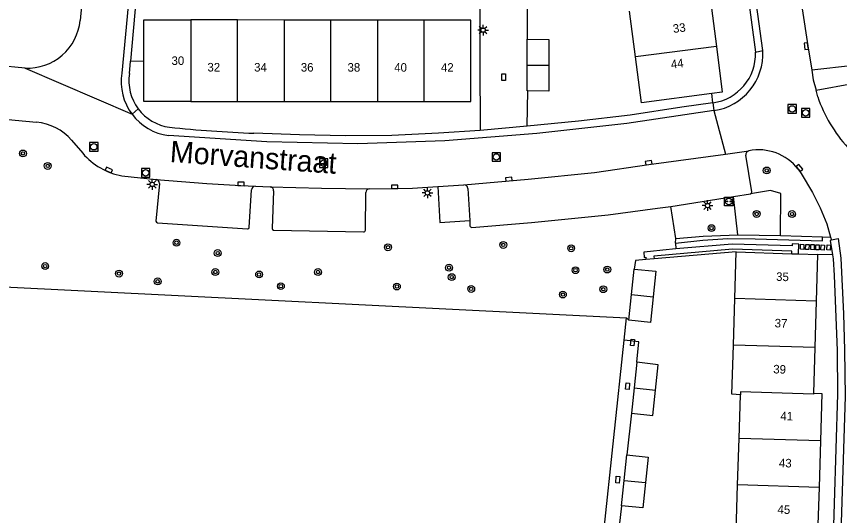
# Model space of a CAD drawing. Extents: x 132994 to 136000, y 393499 to 395512.
# Drawn here: x 133611.6 to 133707.9, y 394800.9 to 394859.3 of the extents above; entities that cross this region are included whole.
import ezdxf

# ---------------------------------------------------------------- set-up
doc = ezdxf.new("R2010")
doc.units = 0
for name, color, linetype in [('gg-afsc-hekwerk', 7, 'Continuous'), ('gg-anno-huisnummerreeks BGT', 7, 'Continuous'), ('gg-anno-openbare ruimte label', 7, 'Continuous'), ('gg-bbg-bijgebouw', 7, 'Continuous'), ('gg-bbg-hoofdgebouw', 7, 'Continuous'), ('gg-bbg-tussenscheiding', 7, 'Continuous'), ('gg-knt-verharding', 7, 'Continuous'), ('gg-knt-verharding nz', 7, 'Continuous'), ('gt-grn-groengrens', 7, 'Continuous'), ('gt-grn-weggrens', 7, 'Continuous'), ('gt-symb-boom', 7, 'Continuous'), ('gt-symb-kolk', 7, 'Continuous'), ('gt-symb-kolk center center', 7, 'Continuous'), ('gt-symb-laadpunt elektrisch vervoer', 7, 'Continuous'), ('gt-symb-lichtmast', 7, 'Continuous'), ('gt-symb-rioolschacht', 7, 'Continuous')]:
    doc.layers.add(name, color=color, linetype=linetype)

# ---------------------------------------------------------------- blocks, each defined once
blk = doc.blocks.new('gt0-KOLK')
at = {"layer": 'gt-symb-kolk'}
blk.add_lwpolyline([(0, 0), (0.375, 0), (0.375, 0.4), (-0.375, 0.4), (-0.375, 0), (0, 0)], dxfattribs=at)
blk = doc.blocks.new('gt0-BOOM')
at = {"layer": 'gt-symb-boom'}
for radius in [0.4, 0.2]:
    blk.add_circle((0, 0), radius, dxfattribs=at)
blk = doc.blocks.new('gt0-RS')
at = {"layer": 'gt-symb-rioolschacht'}
blk.add_lwpolyline([(-0.5, -0.5), (0.5, -0.5), (0.5, 0.5), (-0.5, 0.5)], close=True, dxfattribs=at)
blk.add_circle((0, 0), 0.375, dxfattribs=at)
blk = doc.blocks.new('gt0-LMAST')
at = {"layer": 'gt-symb-lichtmast'}
for p, q in [((-0.182, 0.173), (-0.447, 0.438)), ((-0.005, 0.246), (-0.005, 0.621)), ((0.172, 0.173), (0.437, 0.438)), ((-0.255, -0.004), (-0.63, -0.004)), ((-0.182, -0.181), (-0.447, -0.446)), ((-0.005, -0.254), (-0.005, -0.629)), ((0.437, -0.446), (0.172, -0.181)), ((0.245, -0.004), (0.62, -0.004))]:
    blk.add_line(p, q, dxfattribs=at)
blk.add_circle((-0.005, -0.004), 0.25, dxfattribs=at)
blk = doc.blocks.new('gt0-LEV')
at = {"layer": 'gt-symb-laadpunt elektrisch vervoer'}
blk.add_lwpolyline([(-0.486, 0.501), (0.486, 0.501), (0.486, -0.499), (-0.486, -0.499)], close=True, dxfattribs=at)
for centre, radius in [((0, 0), 0.393), ((-0.186, 0), 0.0566), ((0.186, 0), 0.0566)]:
    blk.add_circle(centre, radius, dxfattribs=at)
blk = doc.blocks.new('gt0-KOLKCC')
at = {"layer": 'gt-symb-kolk center center'}
blk.add_lwpolyline([(-0.375, 0.2), (0.375, 0.2), (0.375, -0.2), (-0.375, -0.2)], close=True, dxfattribs=at)

msp = doc.modelspace()

# ---------------------------------------------------------------- linework, layer by layer
at = {"layer": 'gg-afsc-hekwerk'}
for p, q in [((133626.342, 394869.57), (133624.965, 394854.041)), ((133665.82, 394868.031), (133665.857, 394853.987)), ((133671.379, 394861.454), (133671.376, 394856.583)), ((133624.965, 394854.041), (133626.544, 394854.049)), ((133671.383, 394846.424), (133671.445, 394850.545)), ((133693.114, 394849.157), (133692.975, 394850.228)), ((133695.84, 394831.714), (133686.236, 394830.892)), ((133686.236, 394830.892), (133685.276, 394830.81)), ((133602.516, 394828.023), (133683.012, 394824.017)), ((133682.733, 394821.379), (133683.012, 394824.017)), ((133683.29, 394823.733), (133683.012, 394824.017)), ((133677.548, 394772.414), (133682.733, 394821.379)), ((133683.575, 394812.855), (133683.032, 394807.961)), ((133682.409, 394802.029), (133681.879, 394797.257))]:
    msp.add_line(p, q, dxfattribs=at)
for points in [[(133689.491, 394848.637), (133683.436, 394847.708), (133677.387, 394847.012), (133671.383, 394846.424)], [(133685.276, 394830.81), (133684.051, 394830.705), (133683.916, 394829.712)], [(133684.202, 394818.8), (133684.455, 394821.197), (133682.733, 394821.379)]]:
    msp.add_lwpolyline(points, dxfattribs=at)
at = {"layer": 'gg-bbg-bijgebouw'}
for p, q in [((133671.384, 394853.564), (133671.376, 394856.583)), ((133683.603, 394826.723), (133683.916, 394829.712)), ((133683.29, 394823.733), (133683.603, 394826.723)), ((133684.202, 394818.8), (133683.889, 394815.828)), ((133683.889, 394815.828), (133683.575, 394812.855)), ((133682.721, 394804.995), (133683.032, 394807.961)), ((133682.409, 394802.029), (133682.721, 394804.995))]:
    msp.add_line(p, q, dxfattribs=at)
for points in [[(133671.376, 394856.583), (133673.914, 394856.579), (133673.921, 394853.553)], [(133671.445, 394850.545), (133671.393, 394850.545), (133671.384, 394853.564)], [(133673.921, 394853.553), (133673.928, 394850.527), (133671.445, 394850.545)], [(133683.916, 394829.712), (133686.433, 394829.448), (133686.12, 394826.459)], [(133686.12, 394826.459), (133685.808, 394823.47), (133683.29, 394823.733)], [(133686.405, 394815.535), (133686.719, 394818.507), (133684.202, 394818.8)], [(133683.575, 394812.855), (133686.091, 394812.562), (133686.405, 394815.535)], [(133683.032, 394807.961), (133685.548, 394807.697), (133685.237, 394804.731)], [(133685.237, 394804.731), (133684.925, 394801.765), (133682.409, 394802.029)]]:
    msp.add_lwpolyline(points, dxfattribs=at)
at = {"layer": 'gg-bbg-hoofdgebouw'}
for p, q in [((133692.824, 394861.11), (133693.52, 394855.75)), ((133684.05, 394854.519), (133683.354, 394859.88)), ((133637.475, 394858.846), (133632.01, 394858.85)), ((133642.94, 394858.842), (133637.475, 394858.846)), ((133648.406, 394858.839), (133642.94, 394858.842)), ((133653.871, 394858.835), (133648.406, 394858.839)), ((133659.336, 394858.831), (133653.871, 394858.835)), ((133632.009, 394849.322), (133637.474, 394849.316)), ((133637.474, 394849.316), (133642.939, 394849.311)), ((133642.939, 394849.311), (133648.404, 394849.306)), ((133648.404, 394849.306), (133653.869, 394849.301)), ((133653.869, 394849.301), (133659.334, 394849.295)), ((133695.677, 394826.259), (133695.84, 394831.714)), ((133695.84, 394831.714), (133702.35, 394831.506)), ((133702.35, 394831.506), (133703.15, 394831.48)), ((133703.15, 394831.48), (133705.373, 394831.409)), ((133705.373, 394831.409), (133705.205, 394825.968)), ((133695.514, 394820.819), (133695.677, 394826.259)), ((133705.205, 394825.968), (133705.037, 394820.527)), ((133705.037, 394820.527), (133704.872, 394815.201)), ((133696.173, 394809.907), (133696.327, 394815.016)), ((133696.009, 394804.466), (133696.173, 394809.907)), ((133705.701, 394809.615), (133705.535, 394804.175)), ((133695.845, 394799.025), (133696.009, 394804.466)), ((133705.535, 394804.175), (133705.369, 394798.734))]:
    msp.add_line(p, q, dxfattribs=at)
for points in [[(133626.544, 394854.049), (133626.545, 394858.854), (133632.01, 394858.85)], [(133659.334, 394849.295), (133664.799, 394849.29), (133664.801, 394858.827), (133659.336, 394858.831)], [(133693.52, 394855.75), (133694.217, 394850.389), (133692.975, 394850.228)], [(133692.975, 394850.228), (133684.746, 394849.16), (133684.05, 394854.519)], [(133632.009, 394849.322), (133626.544, 394849.327), (133626.544, 394854.049)], [(133696.327, 394815.016), (133695.341, 394815.057), (133695.514, 394820.819)], [(133704.872, 394815.201), (133705.871, 394815.171), (133705.701, 394809.615)]]:
    msp.add_lwpolyline(points, dxfattribs=at)
at = {"layer": 'gg-bbg-tussenscheiding'}
for p, q in [((133632.01, 394858.85), (133632.009, 394849.322)), ((133637.474, 394849.316), (133637.475, 394858.846)), ((133642.94, 394858.842), (133642.939, 394849.311)), ((133648.404, 394849.306), (133648.406, 394858.839)), ((133653.871, 394858.835), (133653.869, 394849.301)), ((133659.334, 394849.295), (133659.336, 394858.831)), ((133693.52, 394855.75), (133684.05, 394854.519)), ((133671.384, 394853.564), (133673.921, 394853.553)), ((133683.603, 394826.723), (133686.12, 394826.459)), ((133705.205, 394825.968), (133695.677, 394826.259)), ((133705.037, 394820.527), (133695.514, 394820.819)), ((133683.889, 394815.828), (133686.405, 394815.535)), ((133705.701, 394809.615), (133696.173, 394809.907)), ((133682.721, 394804.995), (133685.237, 394804.731)), ((133705.535, 394804.175), (133696.009, 394804.466))]:
    msp.add_line(p, q, dxfattribs=at)
msp.add_lwpolyline([(133704.872, 394815.201), (133704.874, 394815.087), (133696.337, 394815.347), (133696.327, 394815.016)], dxfattribs=at)
at = {"layer": 'gg-knt-verharding'}
for p, q in [((133612.624, 394853.222), (133606.624, 394853.781)), ((133624.837, 394852.569), (133624.965, 394854.041)), ((133665.857, 394853.987), (133665.881, 394845.931)), ((133709.554, 394853.504), (133704.678, 394852.961)), ((133705.38, 394849.874), (133705.181, 394850.627)), ((133693.114, 394849.157), (133689.491, 394848.637)), ((133605.984, 394847.621), (133613.968, 394846.879)), ((133618.065, 394844.771), (133619.377, 394843.255)), ((133697.679, 394838.732), (133696.972, 394843.02)), ((133623.967, 394840.611), (133627.958, 394840.194)), ((133628.354, 394839.734), (133627.945, 394835.33)), ((133638.863, 394834.584), (133639.122, 394838.975)), ((133639.586, 394839.405), (133641.328, 394839.318)), ((133641.709, 394838.874), (133641.537, 394834.462)), ((133660.91, 394839.357), (133663.983, 394839.547)), ((133664.445, 394839.145), (133664.674, 394835.372)), ((133652.449, 394834.249), (133652.498, 394838.673)), ((133688.2, 394837.031), (133695.515, 394838.182)), ((133695.515, 394838.182), (133697.533, 394838.515)), ((133628.121, 394835.123), (133638.642, 394834.402)), ((133664.674, 394835.372), (133664.693, 394834.771)), ((133641.714, 394834.25), (133652.237, 394834.07)), ((133706.884, 394833.44), (133706.973, 394833.12))]:
    msp.add_line(p, q, dxfattribs=at)
for points in [[(133623.576, 394905.551), (133622.962, 394899.465), (133621.513, 394884.696), (133620.31, 394872.149), (133619.079, 394858.802)], [(133695.813, 394875.978), (133696.041, 394872.594), (133696.219, 394870.426), (133696.738, 394865.294), (133698.099, 394855.076)], [(133704.678, 394852.961), (133704.852, 394851.835), (133705.181, 394850.627)], [(133705.181, 394850.627), (133709.464, 394851.41), (133713.341, 394851.825)], [(133665.881, 394845.931), (133660.994, 394845.592), (133655.533, 394845.331), (133650.138, 394845.311), (133644.758, 394845.408), (133639.415, 394845.595)], [(133703.088, 394841.406), (133703.46, 394840.894), (133704.758, 394838.674), (133705.674, 394836.87), (133706.449, 394835.011), (133706.884, 394833.44)], [(133652.924, 394839.102), (133655.889, 394839.128), (133657.966, 394839.19), (133660.91, 394839.357)], [(133660.91, 394839.357), (133661.158, 394835.148), (133664.674, 394835.372)], [(133680.862, 394836.055), (133686.627, 394836.814), (133688.2, 394837.031)], [(133664.895, 394834.584), (133671.878, 394835.172), (133680.862, 394836.055)], [(133706.973, 394833.12), (133706.847, 394833.051), (133707.106, 394831.359)], [(133703.15, 394831.48), (133703.158, 394832.631), (133702.382, 394832.65), (133702.371, 394832.415), (133695.369, 394832.614), (133688.791, 394832.064)], [(133703.77, 394832.599), (133703.756, 394832.005), (133703.355, 394832.026), (133703.37, 394832.62), (133703.77, 394832.599)], [(133704.351, 394831.988), (133703.96, 394831.992), (133703.97, 394832.583), (133704.361, 394832.578), (133704.351, 394831.988)], [(133704.966, 394832.563), (133704.947, 394831.97), (133704.558, 394831.982), (133704.577, 394832.576), (133704.966, 394832.563)], [(133705.551, 394831.957), (133705.164, 394831.959), (133705.171, 394832.555), (133705.557, 394832.553), (133705.551, 394831.957)], [(133706.161, 394832.518), (133706.145, 394831.931), (133705.756, 394831.953), (133705.773, 394832.541), (133706.161, 394832.518)], [(133706.843, 394831.924), (133706.448, 394831.948), (133706.476, 394832.532), (133706.87, 394832.508), (133706.843, 394831.924)], [(133688.791, 394832.064), (133687.269, 394831.937), (133685.825, 394831.748), (133685.028, 394831.676), (133685.082, 394831.079), (133685.251, 394831.094), (133685.276, 394830.81)], [(133702.35, 394831.506), (133702.357, 394831.818), (133695.421, 394832.035), (133686.207, 394831.232), (133686.236, 394830.892)], [(133707.106, 394831.359), (133707.178, 394830.89), (133707.291, 394828.967), (133707.652, 394820.178), (133707.697, 394815.063), (133706.51, 394776.716)]]:
    msp.add_lwpolyline(points, dxfattribs=at)
for centre, radius, start, end in [((133612.94, 394859.384), 6.167, 310.82139, 354.58805), ((133612.936, 394859.381), 6.167, 267.09576, 310.862), ((133692.344, 394854.864), 5.759, 277.68694, 2.10469), ((133630.279, 394851.748), 5.503, 171.41916, 216.76469), ((133721.277, 394855.267), 16.786, 198.73862, 222.51838), ((133630.28, 394851.748), 5.504, 216.75799, 262.0973), ((133613.461, 394840.858), 6.042, 40.36104, 85.18525), ((133645.494, 395001.52), 156.044, 264.12557, 267.76742), ((133625.492, 394848.565), 8.099, 220.96926, 259.14386), ((133697.413, 394843.106), 0.449, 102.58015, 191.00393), ((133698.459, 394837.769), 5.887, 38.15656, 101.19975), ((133627.908, 394839.75), 0.447, 357.90481, 83.54351), ((133639.576, 394838.951), 0.454, 88.71536, 176.92867), ((133641.302, 394838.91), 0.409, 354.96797, 86.29835), ((133652.939, 394838.661), 0.441, 91.94533, 178.45674), ((133664.01, 394839.112), 0.436, 4.36864, 93.57635), ((133697.477, 394838.71), 0.203, 285.97813, 6.15566), ((133628.165, 394835.339), 0.22, 182.22656, 258.51858), ((133638.673, 394834.589), 0.19, 260.55072, 358.3942), ((133641.739, 394834.451), 0.202, 176.84174, 262.87565), ((133652.267, 394834.249), 0.182, 260.45987, 359.89159), ((133664.878, 394834.769), 0.185, 179.23263, 275.18388)]:
    msp.add_arc(centre, radius, start, end, dxfattribs=at)
at = {"layer": 'gg-knt-verharding nz'}
for p, q in [((133703.572, 394860.132), (133704.234, 394855.804)), ((133698.099, 394855.076), (133698.949, 394855.262)), ((133704.234, 394855.804), (133704.678, 394852.961)), ((133693.114, 394849.157), (133693.211, 394848.248)), ((133671.383, 394846.424), (133665.881, 394845.931)), ((133694.581, 394843.145), (133697.315, 394843.544))]:
    msp.add_line(p, q, dxfattribs=at)
for points in [[(133631.212, 394927.066), (133629.922, 394916.104), (133623.942, 394852.626)], [(133698.949, 394855.262), (133697.523, 394865.799), (133696.674, 394876.382), (133696.189, 394887.516), (133696.535, 394898.639), (133697.691, 394909.991), (133698.852, 394918.178)], [(133693.211, 394848.248), (133683.051, 394846.719), (133672.53, 394845.578), (133661.737, 394844.709), (133651.557, 394844.371), (133640.932, 394844.582), (133629.417, 394845.315)], [(133663.983, 394839.547), (133671.513, 394840.218), (133679.252, 394840.991), (133685.625, 394841.958), (133694.581, 394843.145)], [(133627.958, 394840.194), (133633.881, 394839.709), (133637.897, 394839.469), (133639.586, 394839.405)], [(133641.328, 394839.318), (133647.335, 394839.162), (133652.924, 394839.102)], [(133706.973, 394833.12), (133707.768, 394833.28), (133708.092, 394830.999), (133708.382, 394824.482), (133708.524, 394820.208), (133708.575, 394814.797), (133707.4, 394776.665), (133706.51, 394776.716)]]:
    msp.add_lwpolyline(points, dxfattribs=at)
for centre, radius, start, end in [((133692.266, 394854.875), 6.694, 278.11374, 3.31457), ((133630.266, 394851.656), 6.398, 171.28281, 216.82895), ((133630.267, 394851.658), 6.4, 216.8382, 262.36913)]:
    msp.add_arc(centre, radius, start, end, dxfattribs=at)
at = {"layer": 'gt-grn-groengrens'}
for p, q in [((133696.025, 394833.717), (133695.515, 394838.182)), ((133688.784, 394833.293), (133688.2, 394837.031)), ((133688.736, 394832.724), (133688.784, 394833.293)), ((133696.025, 394833.717), (133701.008, 394833.639)), ((133701.008, 394833.639), (133705.939, 394833.472)), ((133705.939, 394833.472), (133706.884, 394833.44)), ((133688.736, 394832.724), (133688.791, 394832.064)), ((133707.106, 394831.359), (133705.373, 394831.409))]:
    msp.add_line(p, q, dxfattribs=at)
for points in [[(133701.008, 394833.639), (133701.082, 394838.551), (133699.848, 394838.911), (133697.533, 394838.515)], [(133688.736, 394832.724), (133691.931, 394833.098), (133694.88, 394833.273), (133698.078, 394833.26), (133705.92, 394833.021), (133705.939, 394833.472)], [(133688.784, 394833.293), (133691.964, 394833.546), (133696.025, 394833.717)]]:
    msp.add_lwpolyline(points, dxfattribs=at)
at = {"layer": 'gt-grn-weggrens'}
for p, q in [((133612.624, 394853.222), (133625.145, 394847.821)), ((133625.145, 394847.821), (133625.87, 394848.454)), ((133693.211, 394848.248), (133694.581, 394843.145))]:
    msp.add_line(p, q, dxfattribs=at)

# ---------------------------------------------------------------- block references
at = {"layer": 'gt-symb-boom'}
for p in [(133612.38, 394843.232), (133615.284, 394841.771), (133699.415, 394841.245), (133698.234, 394836.154), (133702.378, 394836.142), (133692.95, 394834.5), (133630.352, 394832.793), (133655.095, 394832.256), (133668.586, 394832.529), (133676.529, 394832.139), (133635.177, 394831.581), (133614.984, 394830.06), (133662.243, 394829.87), (133623.625, 394829.178), (133634.894, 394829.365), (133640.018, 394829.078), (133646.914, 394829.365), (133677.037, 394829.576), (133680.755, 394829.65), (133628.151, 394828.27), (133662.553, 394828.767), (133642.561, 394827.708), (133656.141, 394827.665), (133664.832, 394827.384), (133680.287, 394827.35), (133675.563, 394826.727)]:
    msp.add_blockref('gt0-BOOM', p, dxfattribs=at)
at = {"layer": 'gt-symb-kolk'}
for p, rotation in [((133704.234, 394855.804), 98.06391198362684), ((133685.625, 394841.958), 7.551445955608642), ((133703.088, 394841.406), -50.03944178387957), ((133622.352, 394841.106), -24.586883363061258), ((133637.897, 394839.469), -2.1793374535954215), ((133669.267, 394840.022), 4.993509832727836), ((133655.889, 394839.128), 1.7190839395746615)]:
    msp.add_blockref('gt0-KOLK', p, dxfattribs=dict(at, rotation=rotation))
at = {"layer": 'gt-symb-kolk center center'}
for p, rotation in [((133668.629, 394852.156), 90.01613965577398), ((133683.701, 394821.114), 84.73104906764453), ((133683.141, 394816.013), 84.73104906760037), ((133681.976, 394805.075), 84.73104906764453)]:
    msp.add_blockref('gt0-KOLKCC', p, dxfattribs=dict(at, rotation=rotation))
at = {"layer": 'gt-symb-laadpunt elektrisch vervoer'}
msp.add_blockref('gt0-LEV', (133694.97, 394837.615), dxfattribs=at)
at = {"layer": 'gt-symb-lichtmast'}
for p in [(133666.224, 394857.658), (133627.517, 394839.616), (133659.719, 394838.625), (133692.492, 394837.137)]:
    msp.add_blockref('gt0-LMAST', p, dxfattribs=at)
at = {"layer": 'gt-symb-rioolschacht'}
for p in [(133702.399, 394848.441), (133703.965, 394847.981), (133620.671, 394844.014), (133667.772, 394842.824), (133647.573, 394842.102), (133626.741, 394840.965)]:
    msp.add_blockref('gt0-RS', p, dxfattribs=at)

# ---------------------------------------------------------------- texts
at = {"layer": 'gg-anno-huisnummerreeks BGT'}
for s, rotation, p in [('33', 7.4, (133688.499, 394857.319)), ('44', 7.4, (133688.261, 394853.146)), ('32', 359.9, (133633.968, 394852.82)), ('34', 359.9, (133639.433, 394852.814)), ('36', 359.9, (133644.898, 394852.809)), ('38', 359.9, (133650.363, 394852.804)), ('40', 359.9, (133655.828, 394852.799)), ('42', 359.9, (133661.293, 394852.793)), ('35', 358.2, (133700.499, 394828.336)), ('37', 358.2, (133700.331, 394822.895)), ('39', 358.2, (133700.164, 394817.512)), ('41', 358.2, (133700.996, 394812.039)), ('43', 358.2, (133700.828, 394806.541)), ('45', 358.2, (133700.662, 394801.1))]:
    msp.add_text(s, height=1, rotation=rotation, dxfattribs=at).set_placement(p)
msp.add_text('30', height=1, dxfattribs=at).set_placement((133629.767, 394853.586))
at = {"layer": 'gg-anno-openbare ruimte label'}
msp.add_text('Morvanstraat', height=2.5, rotation=355.9, dxfattribs=at).set_placement((133629.518, 394842.239))

doc.saveas('drawing.dxf')
